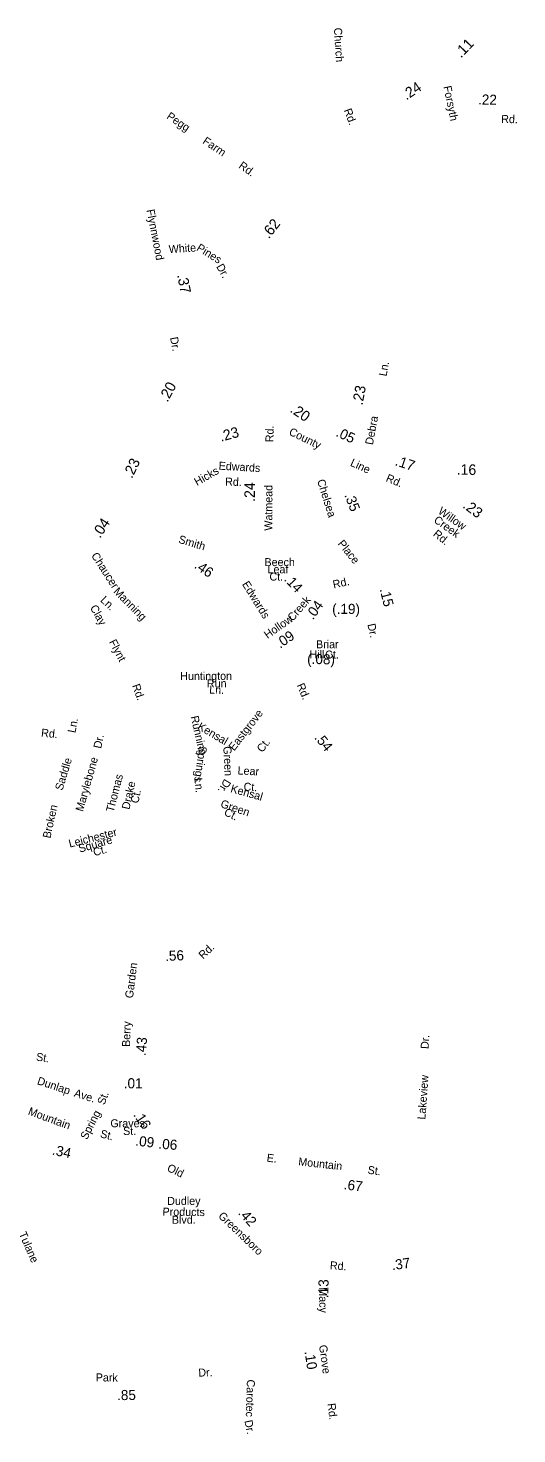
# Model space of a CAD drawing. Extents: x 1553981 to 1780076, y 812965 to 996873.
# Drawn here: x 1687458 to 1693260, y 857986 to 874678 of the extents above; entities that cross this region are included whole.
import ezdxf

# ---------------------------------------------------------------- set-up
doc = ezdxf.new("R2010")
doc.units = 0
for name, color, linetype in [('Exist Road Non-System Type 51 Label', 7, 'Continuous'), ('Exist Road Primary NC Service Mileage Hundredths English Label', 7, 'Continuous'), ('Exist Road Secondary Mileage Hundredths English Label', 7, 'Continuous'), ('Map Preparation Border Antique Large Shape', 7, 'Continuous')]:
    doc.layers.add(name, color=color, linetype=linetype)

msp = doc.modelspace()

# ---------------------------------------------------------------- texts
at = {"layer": 'Exist Road Non-System Type 51 Label'}
for s, rotation, p in [('Pegg', 326.2714, (1689093, 873610)), ('Farm', 326.0239, (1689521, 873316)), ('Rd.', 324.9481, (1689949, 873025)), ('White', 3.6636, (1689130, 872006)), ('Pines', 328.1691, (1689449, 872045)), ('Dr.', 299.5206, (1689688, 871847)), ('Edwards', 356.6803, (1689718, 869436)), ('Hicks', 29.8502, (1689463, 869241)), ('Rd.', 358.3709, (1689796, 869247)), ('Chaucer', 302.8089, (1688203, 868415)), ('Manning', 314.6488, (1688464, 867981)), ('Ln.', 316.6973, (1688309, 867877)), ('Clay', 299.1545, (1688189, 867798)), ('Flynt', 297.7541, (1688415, 867390)), ('Huntington', 0.207, (1689264, 866937)), ('Rd.', 289.7235, (1688691, 866872)), ('Run', 0.4759, (1689581, 866849)), ('Ln.', 358.0635, (1689607, 866777)), ('Running', 282.746, (1689386, 866502)), ('Eastgrove', 52.4508, (1689904, 866089)), ('Rd.', 354.0041, (1687609, 866267)), ('Ln.', 79.1556, (1688019, 866304)), ('Kensal', 329.3408, (1689461, 866360)), ('Dr.', 77.857, (1688324, 866118)), ('Ct.', 52.4508, (1690239, 866070)), ('Saddle', 73.0095, (1687865, 865619)), ('Marylebone', 74.1975, (1688109, 865369)), ('Springs', 262.0032, (1689488, 866158)), ('Green', 272.7011, (1689775, 866149)), ('Lear', 357.1355, (1689943, 865817)), ('Thomas', 75.5637, (1688472, 865362)), ('Drake', 77.3987, (1688660, 865394)), ('Ln.', 276.1123, (1689431, 865771)), ('Dr.', 239.3469, (1689791, 865771)), ('Kensal', 344.2618, (1689854, 865608)), ('Ct.', 357.1355, (1690014, 865625)), ('Ct.', 77.3987, (1688765, 865467)), ('Green', 341.3971, (1689734, 865430)), ('Broken', 77.6636, (1687722, 865052)), ('Ct.', 333.6686, (1689775, 865339)), ('Leichester', 14.3169, (1687953, 864947)), ('Square', 16.0939, (1688072, 864887)), ('Ct.', 16.0941, (1688245, 864844)), ('Dr.', 86.2126, (1692211, 862554)), ('St.', 351.5191, (1687548, 862420)), ('Dunlap', 341.5769, (1687558, 862140)), ('Lakeview', 85.8382, (1692173, 861716)), ('Ave.', 342.3532, (1687996, 861995)), ('St.', 69.4869, (1688364, 861886)), ('Spring', 62.8322, (1688156, 861472)), ('Products', 359.3299, (1689054, 860578)), ('Dudley', 0.0447, (1689109, 860705)), ('Blvd.', 0.1975, (1689165, 860481)), ('Tulane', 293.672, (1687346, 860363)), ('Carotec', 268.1736, (1690056, 858633)), ('Dr.', 281.5531, (1690025, 858141))]:
    msp.add_text(s, height=95, rotation=rotation, dxfattribs=at).set_placement(p)
at = {"layer": 'Exist Road Primary NC Service Mileage Hundredths English Label'}
for s, rotation, p in [('.11', 45.8725, (1692597, 874317)), ('.24', 33.7562, (1691948, 873818)), ('.62', 51.5566, (1690315, 872170)), ('.20', 61.5532, (1689112, 870229)), ('.23', 64.1634, (1688691, 869323)), ('.04', 57.199, (1688312, 868613))]:
    msp.add_text(s, height=125, rotation=rotation, dxfattribs=at).set_placement(p)
at = {"layer": 'Exist Road Secondary Mileage Hundredths English Label'}
for s, height, rotation, p in [('.22', 120, 358.763, (1692798, 873772)), ('.37', 125, 281.1878, (1689226, 871746)), ('.23', 125, 79.5402, (1691427, 870195)), ('.20', 125, 325.9355, (1690558, 870127)), ('.23', 125, 15.4221, (1689748, 869766)), ('.05', 120, 335.6296, (1691102, 869837)), ('.17', 125, 341.5716, (1691804, 869490)), ('.16', 125, 358.821, (1692544, 869377)), ('.24', 125, 89.8321, (1690150, 869053)), ('.35', 120, 291.4156, (1691210, 869134)), ('.23', 125, 323.1957, (1692608, 868991)), ('.46', 120, 325.1564, (1689421, 868275)), ('.14', 120, 313.2993, (1690489, 868126)), ('.15', 120, 284.0767, (1691630, 868015)), ('.04', 120, 54.6583, (1690840, 867645)), ('(.19)', 120, 359.5834, (1691067, 867724)), ('.09', 120, 34.7113, (1690449, 867308)), ('(.08)', 120, 358.3143, (1690769, 867131)), ('.54', 120, 309.293, (1690850, 866250)), ('.56', 120, 2.1151, (1689087, 863602)), ('.43', 120, 85.2117, (1688853, 862470)), ('.01', 120, 359.6219, (1688593, 862090)), ('.16', 120, 304.2009, (1688702, 861774)), ('.09', 120, 353.471, (1688726, 861410)), ('.06', 120, 355.5354, (1689002, 861374)), ('.34', 120, 347.9103, (1687736, 861304)), ('.67', 120, 352.6995, (1691200, 860892)), ('.42', 120, 311.6396, (1689944, 860605)), ('.37', 120, 8.2052, (1691781, 859929)), ('.13', 120, 88.8386, (1691021, 859598)), ('.10', 120, 278.6954, (1690739, 858964)), ('.85', 120, 0.4943, (1688515, 858387))]:
    msp.add_text(s, height=height, rotation=rotation, dxfattribs=at).set_placement(p)
at = {"layer": 'Map Preparation Border Antique Large Shape'}
for s, rotation, p in [('Church', 273.4618, (1691088, 874681)), ('Forsyth', 281.6433, (1692387, 873984)), ('Rd.', 290.4818, (1691204, 873704)), ('Rd.', 358.763, (1693073, 873553)), ('Flynnwood', 280.994, (1688863, 872518)), ('Dr.', 280.6395, (1689142, 871003)), ('Ln.', 79.5402, (1691712, 870539)), ('Debra', 79.4493, (1691550, 869724)), ('Rd.', 88.9916, (1690370, 869761)), ('County', 334.0108, (1690545, 869854)), ('Line', 335.5328, (1691274, 869485)), ('Rd.', 337.028, (1691697, 869301)), ('Watmead', 89.8321, (1690357, 868711)), ('Chelsea', 287.3542, (1690887, 869305)), ('Willow', 325.138, (1692316, 868922)), ('Creek', 324.5376, (1692265, 868818)), ('Rd.', 320.7951, (1692257, 868658)), ('Smith', 343.2774, (1689235, 868569)), ('Place', 308.8846, (1691128, 868554)), ('Edwards', 301.7307, (1689994, 868076)), ('Rd.', 12.4047, (1691086, 868024)), ('Creek', 49.2077, (1690599, 867628)), ('Hollow', 34.7113, (1690299, 867424)), ('Dr.', 282.1335, (1691485, 867598)), ('Briar', 0.3278, (1690876, 867314)), ('Hill', 0.3278, (1690798, 867194)), ('Ct.', 0.3278, (1690984, 867192)), ('Rd.', 293.193, (1690644, 866876)), ('Rd.', 43.3069, (1689535, 863618)), ('Garden', 82.826, (1688702, 863155)), ('Berry', 87.8257, (1688667, 862580)), ('Mountain', 339.8383, (1687450, 861780)), ('St.', 345.5071, (1688307, 861509)), ('Old', 334.1798, (1689099, 861113)), ('E.', 352.6905, (1690286, 861220)), ('Mountain', 353.7192, (1690662, 861175)), ('St.', 352.6995, (1691484, 861076)), ('Greensboro', 316.2144, (1689708, 860564)), ('Rd.', 356.4838, (1691038, 859941)), ('Macy', 270.977, (1690911, 859726)), ('Grove', 277.742, (1690911, 859037)), ('Park', 359.4896, (1688261, 858610)), ('Dr.', 1.7111, (1689480, 858666)), ('Rd.', 276.9588, (1691011, 858345))]:
    msp.add_text(s, height=95, rotation=rotation, dxfattribs=at).set_placement(p)
for s, p in [('Beech', (1690264, 868290)), ('Leaf', (1690300, 868205)), ('Ct.', (1690323, 868118)), ('Graves', (1688435, 861627)), ('St.', (1688586, 861535))]:
    msp.add_text(s, height=95, dxfattribs=at).set_placement(p)

doc.saveas('drawing.dxf')
